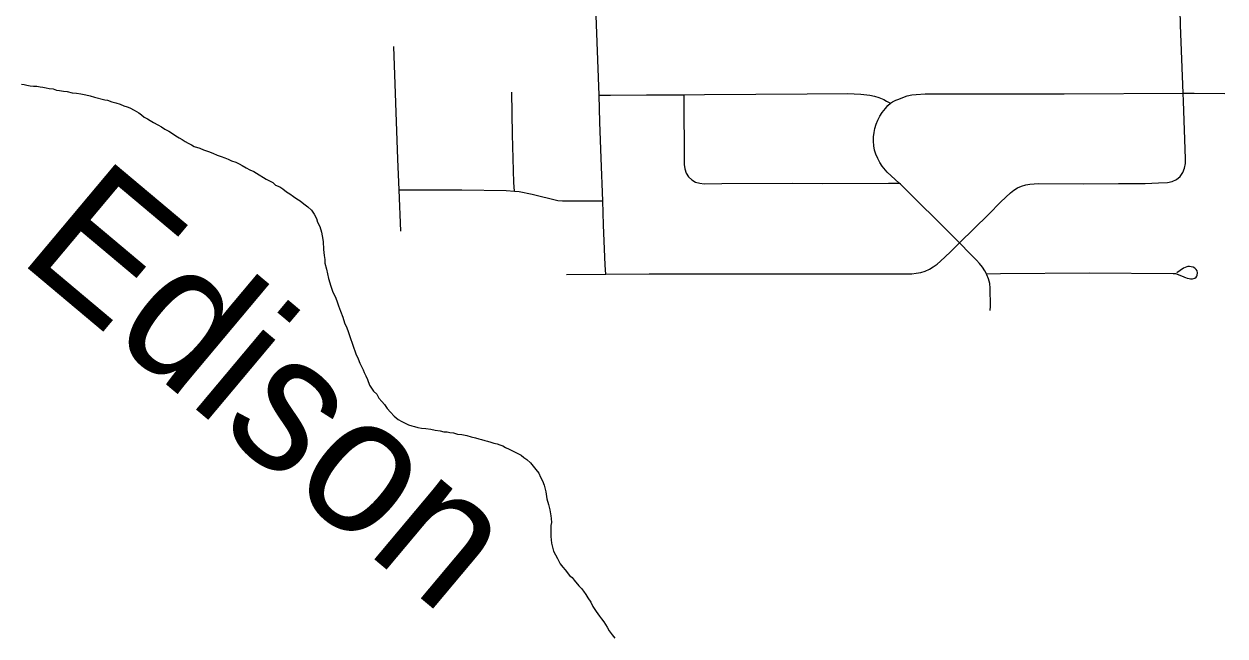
# Model space of a CAD drawing. Extents: x 0 to 34, y 0 to 22.
# Drawn here: x 5.262 to 6.1, y 9.216 to 9.642 of the extents above; entities that cross this region are included whole.
import ezdxf

# ---------------------------------------------------------------- set-up
doc = ezdxf.new("R2010")
doc.units = 0
for name, color, linetype in [('GM_X_City_Street', 7, 'Continuous'), ('GM_X_Minor_River', 7, 'Continuous'), ('GM_X_Minor_River_Text', 7, 'Continuous')]:
    doc.layers.add(name, color=color, linetype=linetype)

msp = doc.modelspace()

# ---------------------------------------------------------------- linework, layer by layer
at = {"layer": 'GM_X_City_Street'}
for points in [[(5.66793, 9.46812), (5.66764, 9.47454), (5.66639, 9.50252), (5.66583, 9.51936), (5.66485, 9.54913), (5.66385, 9.57399), (5.66324, 9.59288), (5.66244, 9.61749), (5.66109, 9.65444), (5.657, 9.76653), (5.65661, 9.77721), (5.65632, 9.7852), (5.65633, 9.79147), (5.65684, 9.79774), (5.65792, 9.80394), (5.65956, 9.81002), (5.66363, 9.82178), (5.66527, 9.82771), (5.66642, 9.83373), (5.66692, 9.83903)], [(5.64061, 9.46791), (5.66793, 9.46812), (5.69828, 9.46834), (5.87502, 9.46848), (5.88126, 9.46849), (5.88433, 9.46885), (5.88753, 9.46934), (5.89054, 9.47034), (5.89349, 9.47162), (5.89624, 9.47325), (5.89882, 9.47513), (5.90123, 9.47718), (5.90804, 9.48362), (5.91453, 9.48995), (5.93474, 9.50969), (5.94328, 9.51872), (5.95, 9.52499), (5.95242, 9.52677), (5.95501, 9.52827), (5.95775, 9.52948), (5.96062, 9.53039), (5.96355, 9.53098), (5.96963, 9.53142), (6.00061, 9.53126), (6.02538, 9.53133), (6.04402, 9.53139), (6.05318, 9.53177), (6.05948, 9.53206), (6.06269, 9.53276), (6.0657, 9.53415), (6.06832, 9.53618), (6.07023, 9.53899), (6.07142, 9.54204), (6.07198, 9.54526), (6.07212, 9.54846), (6.07055, 9.58884), (6.07035, 9.59423), (6.06858, 9.64156), (6.06821, 9.65256)], [(5.52503, 9.49822), (5.52394, 9.52702), (5.52312, 9.54836), (5.52014, 9.62674)], [(5.6043, 9.52608), (5.60397, 9.53211), (5.60286, 9.56562), (5.60254, 9.59498)], [(5.66324, 9.59288), (5.67134, 9.59296), (5.69628, 9.59323), (5.72233, 9.59323), (5.73666, 9.59327), (5.80822, 9.59393), (5.83634, 9.59413), (5.84576, 9.5937), (5.85203, 9.59289), (5.85514, 9.59226), (5.85823, 9.5914), (5.86181, 9.58988), (5.86364, 9.58881), (5.86643, 9.5873), (5.86786, 9.58833), (5.87006, 9.58939), (5.8721, 9.59021), (5.87506, 9.5914), (5.87811, 9.59237), (5.88124, 9.59307), (5.88438, 9.59349), (5.89068, 9.59383), (5.90634, 9.59391), (5.98749, 9.59395), (6.07035, 9.59423), (6.07801, 9.59425), (6.09954, 9.59411)], [(5.72233, 9.59323), (5.72263, 9.54464), (5.72308, 9.54158), (5.72405, 9.53866), (5.72563, 9.53601), (5.72783, 9.53387), (5.73052, 9.53239), (5.73346, 9.53155), (5.73652, 9.53124), (5.74887, 9.53132), (5.79806, 9.53167), (5.81913, 9.53137), (5.86492, 9.53152), (5.87251, 9.53154)], [(5.93595, 9.44288), (5.93606, 9.44602), (5.93597, 9.45855), (5.93563, 9.4618), (5.9348, 9.46491), (5.93361, 9.46778), (5.93323, 9.46851), (5.93215, 9.47054), (5.93045, 9.4732), (5.9285, 9.47576), (5.92634, 9.47809), (5.92186, 9.48248), (5.91453, 9.48995), (5.91092, 9.49362), (5.87327, 9.53084), (5.87251, 9.53154), (5.86416, 9.53926), (5.86063, 9.54353), (5.85898, 9.54605), (5.85755, 9.5488), (5.85627, 9.55171), (5.85531, 9.5547), (5.85471, 9.55773), (5.85446, 9.56076), (5.85454, 9.56379), (5.85492, 9.5668), (5.85557, 9.56977), (5.85648, 9.57269), (5.85761, 9.5755), (5.85903, 9.57818), (5.86069, 9.58075), (5.86287, 9.58367), (5.86461, 9.58564), (5.86643, 9.5873)], [(5.52394, 9.52702), (5.53039, 9.527), (5.56765, 9.52687), (5.59848, 9.52658), (5.6043, 9.52608), (5.60768, 9.52579), (5.61668, 9.52405), (5.63462, 9.51959), (5.63771, 9.51926), (5.65943, 9.51934), (5.66583, 9.51936)], [(5.93323, 9.46851), (5.94319, 9.46859), (6.00521, 9.46911), (6.06338, 9.46875), (6.0651, 9.4687), (6.0704, 9.46652), (6.07128, 9.46617), (6.07201, 9.4658), (6.07312, 9.46541), (6.07457, 9.46513), (6.07557, 9.46502), (6.07691, 9.46502), (6.07847, 9.46552), (6.07936, 9.46607), (6.07992, 9.46686), (6.08024, 9.46763), (6.08047, 9.46908), (6.08014, 9.47047), (6.07952, 9.47154), (6.07841, 9.47248), (6.07734, 9.47303), (6.07608, 9.47342), (6.0749, 9.47354), (6.07373, 9.47354), (6.0729, 9.47331), (6.07173, 9.47287), (6.07073, 9.47231), (6.06588, 9.46919)]]:
    msp.add_lwpolyline(points, dxfattribs=at)
at = {"layer": 'GM_X_Minor_River'}
for points in [[(5.26071, 9.60065), (5.26261, 9.60027), (5.26451, 9.59989), (5.26679, 9.59952), (5.26907, 9.59914), (5.27135, 9.59915), (5.27363, 9.59877), (5.27553, 9.59839), (5.27781, 9.59802), (5.28009, 9.59764), (5.28275, 9.59727), (5.28502, 9.59651), (5.2873, 9.59614), (5.28997, 9.59576), (5.29262, 9.59538), (5.29604, 9.59463), (5.29908, 9.59425), (5.30212, 9.59388), (5.30554, 9.59313), (5.30858, 9.59237), (5.31162, 9.59161), (5.31884, 9.58973), (5.32074, 9.58935), (5.32378, 9.58821), (5.32644, 9.58746), (5.32948, 9.5867), (5.33214, 9.58557), (5.33442, 9.58481), (5.33632, 9.58405), (5.33936, 9.58254), (5.3424, 9.58064), (5.34431, 9.57912), (5.34621, 9.5776), (5.34849, 9.57646), (5.35039, 9.57533), (5.35267, 9.57381), (5.35571, 9.57229), (5.35837, 9.57077), (5.36065, 9.56926), (5.36332, 9.56774), (5.36598, 9.56622), (5.36826, 9.5647), (5.37054, 9.56319), (5.37282, 9.56205), (5.37472, 9.56053), (5.377, 9.55939), (5.37928, 9.55825), (5.38118, 9.55712), (5.38498, 9.55598), (5.38765, 9.55485), (5.39107, 9.55371), (5.39411, 9.55258), (5.39715, 9.55106), (5.39981, 9.5503), (5.40247, 9.54917), (5.40475, 9.54841), (5.40703, 9.54727), (5.41007, 9.54614), (5.41235, 9.545), (5.41463, 9.54386), (5.41729, 9.54235), (5.41995, 9.54083), (5.42261, 9.53969), (5.42451, 9.53855), (5.43136, 9.53438), (5.43364, 9.53324), (5.43592, 9.53211), (5.43782, 9.5302), (5.44086, 9.52907), (5.44276, 9.52755), (5.44543, 9.52565), (5.44771, 9.52413), (5.45037, 9.52224), (5.45265, 9.52072), (5.45493, 9.5192), (5.45759, 9.5173), (5.46025, 9.51502), (5.46292, 9.51275), (5.46482, 9.51008), (5.46635, 9.50704), (5.46711, 9.50438), (5.46863, 9.50134), (5.46978, 9.49753), (5.47017, 9.49487), (5.47093, 9.49106)], [(5.47093, 9.49106), (5.47093, 9.48916), (5.47132, 9.48725), (5.47132, 9.48535), (5.47171, 9.48117), (5.47209, 9.4785), (5.4721, 9.47584), (5.47324, 9.47165), (5.47477, 9.46518), (5.4763, 9.45986), (5.47783, 9.45567), (5.47935, 9.45263), (5.48049, 9.44959), (5.48164, 9.44616), (5.48317, 9.44236), (5.48469, 9.43818), (5.48584, 9.43437), (5.48736, 9.43095), (5.48851, 9.42828), (5.48965, 9.42486), (5.49385, 9.41269), (5.49538, 9.40927), (5.49652, 9.40622), (5.49766, 9.40394), (5.4988, 9.40166), (5.49957, 9.39976), (5.50071, 9.39747), (5.50186, 9.39481), (5.50338, 9.39101), (5.50605, 9.38682), (5.50833, 9.38455), (5.50985, 9.38189), (5.51176, 9.37961), (5.51366, 9.37732), (5.51556, 9.37466), (5.51784, 9.372), (5.52051, 9.36934), (5.52317, 9.36707), (5.52583, 9.36555), (5.52811, 9.36441), (5.53039, 9.36327), (5.53268, 9.36252), (5.53457, 9.36214), (5.53685, 9.36138), (5.53951, 9.36101), (5.54255, 9.36063), (5.54597, 9.36026), (5.54901, 9.3595), (5.55243, 9.35913), (5.55509, 9.35838), (5.55737, 9.35838), (5.55927, 9.358), (5.56193, 9.35763), (5.56459, 9.35687), (5.56763, 9.3565), (5.57105, 9.35574), (5.57409, 9.35499), (5.57713, 9.35423), (5.57941, 9.35348), (5.58131, 9.3531), (5.58359, 9.35234), (5.58549, 9.35197), (5.58777, 9.35121), (5.59005, 9.35045), (5.59233, 9.35008), (5.59422, 9.34932), (5.59613, 9.34856), (5.59803, 9.34743), (5.60069, 9.34629), (5.60297, 9.34515), (5.60905, 9.34212), (5.61095, 9.3406), (5.61286, 9.33908), (5.61552, 9.3368), (5.61742, 9.33452), (5.61932, 9.33224), (5.62123, 9.32958), (5.62237, 9.32692), (5.62389, 9.32426), (5.62504, 9.32121), (5.62618, 9.31665), (5.62695, 9.3117), (5.6281, 9.30789), (5.62886, 9.30409), (5.62963, 9.2999), (5.63001, 9.298), (5.63002, 9.29534), (5.62964, 9.29305), (5.62965, 9.29077), (5.62965, 9.28544), (5.63004, 9.28087), (5.63157, 9.27516), (5.63424, 9.27022), (5.63615, 9.26642), (5.63805, 9.26414), (5.63957, 9.26224), (5.64261, 9.25843), (5.64452, 9.25692), (5.64604, 9.25502), (5.64908, 9.25122), (5.65099, 9.24932)], [(5.65099, 9.24932), (5.65251, 9.24742), (5.65403, 9.24514), (5.65555, 9.24286), (5.65746, 9.23981), (5.65898, 9.23677), (5.66127, 9.23335), (5.66355, 9.22993), (5.66507, 9.22803), (5.6666, 9.22613), (5.66774, 9.22423), (5.66888, 9.22232), (5.6704, 9.21966), (5.67231, 9.217), (5.67421, 9.21472)]]:
    msp.add_lwpolyline(points, dxfattribs=at)

# ---------------------------------------------------------------- texts
at = {"layer": 'GM_X_Minor_River_Text'}
msp.add_text('Edison', height=0.094753, rotation=319.99611, dxfattribs=at).set_placement((5.25714, 9.479))

doc.saveas('drawing.dxf')
